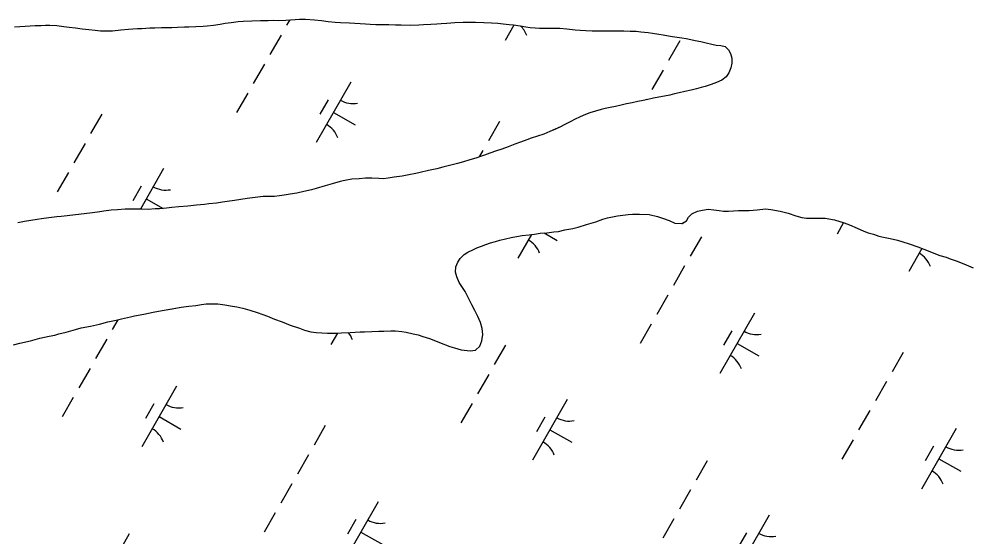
# Model space of a CAD drawing. Extents: x 3930721 to 3950824, y 220441 to 242861.
# Drawn here: x 3935794 to 3936477, y 228013 to 228384 of the extents above; entities that cross this region are included whole.
import ezdxf

# ---------------------------------------------------------------- set-up
doc = ezdxf.new("R2010")
doc.units = 0
doc.layers.add('V-TOPO-SHOR', color=7, linetype='Continuous')
doc.layers.add('V-WETL-SWMP', color=7, linetype='Continuous')

msp = doc.modelspace()

# ---------------------------------------------------------------- linework, layer by layer
at = {"layer": 'V-TOPO-SHOR'}
for points in [[(3935791.04, 228378.43), (3935794.92, 228378.68), (3935798.81, 228379.11), (3935802.34, 228379.28), (3935805.97, 228379.53), (3935810.28, 228379.61), (3935813.39, 228379.78), (3935816.41, 228379.69)], [(3935816.41, 228379.69), (3935821.42, 228379.51), (3935826.33, 228378.9), (3935830.22, 228378.38), (3935834.79, 228377.77), (3935839.54, 228377.16), (3935844.28, 228376.63), (3935848.85, 228376.2), (3935852.74, 228375.76), (3935857.4, 228375.58), (3935861.28, 228375.66), (3935867.23, 228376.34), (3935872.76, 228376.85), (3935875.78, 228377.2), (3935879.06, 228377.28), (3935882.16, 228377.45), (3935887.86, 228377.87), (3935891.48, 228377.95), (3935896.23, 228378.03), (3935900.55, 228378.03), (3935903.56, 228378.02), (3935907.79, 228378.19), (3935912.71, 228378.44), (3935915.82, 228378.61), (3935920.91, 228378.69), (3935926, 228379.11), (3935929.02, 228379.37), (3935933.43, 228379.71), (3935938.35, 228380.56), (3935941.89, 228381.16), (3935946.03, 228381.76), (3935951.21, 228382.27), (3935954.66, 228382.61), (3935960.79, 228382.78), (3935967.17, 228383.03), (3935972.61, 228383.2), (3935976.23, 228383.28), (3935979.94, 228383.19), (3935985.12, 228383.35), (3935991.94, 228383.86), (3935995.05, 228383.94), (3935999.27, 228384.11), (3936005.66, 228383.58), (3936010.67, 228382.97), (3936015.58, 228382.45), (3936020.5, 228381.92), (3936024.3, 228381.66), (3936030.77, 228381.39), (3936034.57, 228381.13), (3936042.25, 228380.77), (3936045.52, 228380.42), (3936049.67, 228380.24), (3936054.24, 228380.33), (3936058.81, 228380.32), (3936063.56, 228380.05), (3936067.7, 228380.05), (3936074.43, 228379.78), (3936080.39, 228380.03), (3936083.67, 228380.11), (3936088.93, 228380.37), (3936093.25, 228380.71), (3936096.27, 228380.87), (3936100.32, 228381.21), (3936106.1, 228381.64), (3936112.15, 228381.98), (3936117.06, 228381.88), (3936120.86, 228381.79), (3936126.9, 228381.7), (3936132.42, 228381.43), (3936136.82, 228381.08), (3936140.62, 228380.73), (3936144.85, 228380.21), (3936147.96, 228379.86), (3936152.87, 228379.33), (3936156.93, 228378.64), (3936160.03, 228378.03), (3936163.48, 228377.85), (3936166.59, 228377.67), (3936169.87, 228377.67), (3936175.48, 228377.58), (3936181.09, 228377.48), (3936186.27, 228377.22), (3936192.05, 228376.43), (3936195.84, 228376.17), (3936199.9, 228375.82), (3936204.3, 228375.73), (3936209.31, 228375.64), (3936212.58, 228375.63), (3936216.29, 228375.8), (3936222.16, 228375.79), (3936227, 228375.78), (3936231.57, 228375.52), (3936235.71, 228375.34), (3936239.08, 228375.08), (3936244.42, 228374.46), (3936247.53, 228373.94), (3936251.93, 228373.25), (3936255.04, 228372.73), (3936258.83, 228372.12), (3936261.85, 228371.68), (3936265.13, 228371.16)], [(3936265.13, 228371.16), (3936268.5, 228370.64), (3936271.6, 228370.11), (3936274.97, 228369.42), (3936277.99, 228368.81), (3936281.96, 228368.03), (3936285.93, 228367.16), (3936289.98, 228366.21), (3936293, 228365.51), (3936296.36, 228365.16), (3936299.38, 228364.38), (3936301.88, 228362.14), (3936303.26, 228359.37), (3936304.12, 228356.09), (3936304.29, 228352.55), (3936303.5, 228349.19), (3936302.03, 228345.57), (3936300.13, 228342.72), (3936297.1, 228340.31), (3936293.14, 228338.59), (3936289.34, 228337.21), (3936285.19, 228335.92), (3936282.17, 228335.07), (3936278.89, 228334.21), (3936275.09, 228333.18), (3936270.6, 228332.15), (3936266.55, 228331.29), (3936263.18, 228330.52), (3936259.81, 228329.74), (3936256.02, 228328.97), (3936252.04, 228328.2), (3936248.07, 228327.43), (3936244.19, 228326.57), (3936240.82, 228325.8), (3936237.02, 228325.11), (3936232.88, 228324.26), (3936228.91, 228323.4), (3936224.94, 228322.46), (3936220.97, 228321.6), (3936217.26, 228320.83), (3936213.72, 228320.05), (3936210.7, 228319.28), (3936206.81, 228318.17), (3936202.67, 228316.88), (3936199.48, 228315.76), (3936195.85, 228314.21), (3936191.71, 228312.15), (3936188.94, 228310.77), (3936184.79, 228308.7), (3936181.6, 228307.07), (3936177.98, 228305.26), (3936174.09, 228303.62), (3936169.69, 228301.82), (3936165.11, 228300.27), (3936160.79, 228298.81), (3936157.68, 228297.61), (3936153.02, 228295.97), (3936149.05, 228294.51), (3936144.22, 228292.71), (3936139.64, 228291.07), (3936135.84, 228289.78), (3936131.18, 228288.06), (3936127.29, 228286.69), (3936124.44, 228285.74), (3936120.99, 228284.62), (3936116.93, 228283.25), (3936112.36, 228281.87), (3936107.96, 228280.67), (3936102.34, 228279.21), (3936097.43, 228278.01), (3936093.11, 228276.98), (3936087.15, 228275.69), (3936081.37, 228274.32), (3936078.26, 228273.63), (3936073.25, 228272.61), (3936068.33, 228271.66), (3936062.81, 228270.98), (3936058.41, 228270.29), (3936054.78, 228269.7), (3936051.68, 228269.87), (3936046.76, 228270.14), (3936042.19, 228270.14), (3936037.61, 228269.72), (3936032.43, 228269.47), (3936027.43, 228268.61), (3936024.15, 228267.75), (3936018.36, 228266.21), (3936013.27, 228264.75), (3936006.97, 228262.94), (3936003.51, 228261.91), (3935998.16, 228260.62), (3935993.16, 228259.6), (3935988.41, 228258.82), (3935984.01, 228258.14), (3935980.73, 228257.62), (3935977.1, 228257.2), (3935973.39, 228257.12), (3935968.99, 228257.04), (3935963.21, 228256.27), (3935957.43, 228255.58), (3935952.94, 228254.9)], [(3935952.94, 228254.9), (3935948.54, 228254.3), (3935943.36, 228253.53), (3935939.82, 228252.93), (3935935.5, 228252.42), (3935930.24, 228251.91), (3935926.96, 228251.4), (3935921.26, 228250.8), (3935915.05, 228250.21), (3935908.75, 228249.78), (3935903.66, 228249.18), (3935899.77, 228248.76), (3935894.85, 228248.25), (3935891.74, 228248.16), (3935886.74, 228247.91), (3935882.17, 228248.09), (3935878.11, 228247.92), (3935874.83, 228248.1), (3935870.26, 228248.11), (3935864.82, 228247.68), (3935860.16, 228247.26), (3935855.07, 228246.66), (3935852.05, 228246.23), (3935846.87, 228245.46), (3935841, 228244.78), (3935834.79, 228244.1), (3935828.83, 228243.33), (3935824.6, 228242.9), (3935821.41, 228242.56), (3935815.71, 228241.88), (3935810.45, 228241.11), (3935807.42, 228240.6), (3935802.85, 228239.82), (3935798.28, 228239.14), (3935793.44, 228238.37)], [(3936211.98, 228240.93), (3936215.27, 228241.79), (3936222.37, 228243.34), (3936229.98, 228244.19), (3936233.27, 228244.53), (3936238.12, 228244.53), (3936245.04, 228244.17), (3936251.1, 228242.78), (3936254.73, 228241.56), (3936259.4, 228239.83), (3936263.56, 228238.09), (3936268.57, 228237.74), (3936271.87, 228239.64), (3936273.25, 228242.4), (3936275.51, 228244.65), (3936279.66, 228246.72), (3936283.3, 228247.41), (3936287.28, 228247.92), (3936291.26, 228247.57), (3936295.07, 228247.05), (3936298.36, 228246.52), (3936301.82, 228246.52), (3936309.02, 228247.08), (3936316.71, 228247.19), (3936322.25, 228247.53), (3936328.31, 228248.22), (3936332.11, 228247.86), (3936338.86, 228246.64), (3936344.57, 228245.25), (3936350.11, 228243.34), (3936354.26, 228242.12), (3936357.55, 228241.6), (3936364.13, 228241.59), (3936371.05, 228241.58), (3936377.63, 228240.36), (3936384.55, 228238.27), (3936388.36, 228236.71), (3936393.89, 228234.46), (3936398.56, 228232.37), (3936401.68, 228231.15), (3936405.48, 228230.11), (3936409.29, 228228.72), (3936412.75, 228228.02), (3936417.42, 228226.98), (3936422.79, 228225.76), (3936426.59, 228224.72), (3936431.09, 228223.33), (3936437.15, 228221.07), (3936441.65, 228219.33), (3936444.59, 228218.12), (3936448.74, 228216.55), (3936452.89, 228214.99), (3936457.56, 228213.6), (3936460.33, 228212.38), (3936464.66, 228210.99), (3936468.98, 228209.43), (3936471.75, 228208.21), (3936476.77, 228206.13)], [(3935845.44, 228164.38), (3935851.84, 228165.76), (3935857.9, 228167.31), (3935863.96, 228168.51), (3935867.6, 228169.55), (3935874, 228170.92), (3935876.95, 228171.61), (3935883.7, 228172.99), (3935890.28, 228174.36), (3935896.68, 228175.39), (3935903.79, 228176.6), (3935910.36, 228177.8), (3935915.73, 228178.66), (3935920.75, 228179.17), (3935924.91, 228179.86), (3935928.2, 228180.2), (3935932.52, 228180.36), (3935936.5, 228180.19), (3935941.52, 228179.66), (3935945.68, 228178.96), (3935950.18, 228178.09), (3935954.5, 228177.22), (3935959.35, 228175.83), (3935964.71, 228174.09), (3935968.86, 228172.53), (3935971.98, 228171.49), (3935977.17, 228169.4), (3935982.7, 228167.32), (3935988.41, 228165.06), (3935994.99, 228162.8), (3935998.62, 228161.41), (3936003.12, 228160.19), (3936006.93, 228159.84), (3936014.89, 228159.31), (3936018, 228159.31), (3936021.12, 228159.3), (3936024.93, 228159.47), (3936031.16, 228159.81), (3936038.26, 228160.15), (3936041.54, 228160.14), (3936046.74, 228160.48), (3936051.76, 228160.65), (3936055.39, 228160.82), (3936060.41, 228160.98), (3936063.53, 228160.98), (3936068.2, 228160.45), (3936071.32, 228160.1), (3936076.34, 228158.89), (3936079.8, 228158.01), (3936083.08, 228156.97), (3936087.93, 228155.41), (3936091.04, 228154.19), (3936095.02, 228152.63), (3936102.46, 228149.85), (3936105.75, 228148.81), (3936110.59, 228147.24), (3936117, 228146.54), (3936120.98, 228147.23), (3936123.92, 228149.99), (3936125.31, 228153.8), (3936126.19, 228158.3), (3936125.67, 228162.63), (3936124.47, 228166.96), (3936122.57, 228171.29), (3936120.32, 228175.45), (3936118.25, 228179.6), (3936116.7, 228182.37), (3936114.8, 228186.36), (3936113.59, 228189.13), (3936111, 228192.59), (3936109.27, 228195.54), (3936107.55, 228199.69), (3936106.51, 228202.98), (3936106.86, 228206.79), (3936108.25, 228210.08), (3936109.99, 228212.67), (3936112.76, 228215.61), (3936115.36, 228217.34), (3936119, 228218.89), (3936121.94, 228220.27), (3936125.23, 228221.48), (3936128.35, 228222.69), (3936131.64, 228223.89), (3936135.27, 228224.93), (3936138.22, 228225.79), (3936142.38, 228226.83), (3936146.36, 228227.68), (3936150.17, 228228.37), (3936154.15, 228229.23), (3936159.17, 228229.74), (3936163.15, 228230.26), (3936167.13, 228230.77), (3936171.81, 228231.11), (3936177, 228231.8), (3936180.12, 228232.14), (3936184.79, 228233.17), (3936190.5, 228234.2), (3936194.31, 228235.06), (3936200.38, 228236.96), (3936206.95, 228239.03), (3936211.98, 228240.93)], [(3935790.37, 228150.95), (3935794.87, 228152.16), (3935802.49, 228153.88), (3935809.25, 228155.6), (3935815.83, 228157.15), (3935819.98, 228157.84), (3935822.93, 228158.7), (3935828.12, 228159.9), (3935831.41, 228160.94), (3935834.7, 228161.8), (3935838.85, 228163.01), (3935845.44, 228164.38)]]:
    msp.add_lwpolyline(points, dxfattribs=at)
at = {"layer": 'V-WETL-SWMP'}
for p, q in [((3935988.01, 228383.57), (3935985.76, 228379.64)), ((3936148.31, 228379.82), (3936142.03, 228368.85)), ((3935981.79, 228372.7), (3935973.84, 228358.81)), ((3936266.95, 228368.41), (3936259, 228354.52)), ((3935969.86, 228351.87), (3935961.91, 228337.99)), ((3936255.03, 228347.58), (3936247.07, 228333.7)), ((3936031.69, 228339.02), (3936006.84, 228295.64)), ((3935957.93, 228331.04), (3935949.98, 228317.16)), ((3936015.55, 228326.37), (3936009.58, 228315.96)), ((3936243.1, 228326.76), (3936242.81, 228326.26)), ((3936019.26, 228317.33), (3936034.88, 228308.38)), ((3935853.55, 228315.97), (3935845.6, 228302.09)), ((3936138.06, 228310.86), (3936130.1, 228296.97)), ((3935841.62, 228295.15), (3935833.67, 228281.26)), ((3936126.13, 228290.03), (3936123.5, 228285.43)), ((3935897.82, 228277.13), (3935881.16, 228248.05)), ((3935829.7, 228274.32), (3935821.74, 228260.44)), ((3935881.68, 228264.48), (3935875.72, 228254.07)), ((3935885.39, 228255.44), (3935897.48, 228248.52)), ((3936384.17, 228238.39), (3936379.49, 228230.21)), ((3936160.91, 228229.97), (3936151.18, 228212.97)), ((3936170.03, 228230.98), (3936179.22, 228225.72)), ((3936282.4, 228228.19), (3936274.45, 228214.31)), ((3936440.11, 228219.92), (3936430.71, 228203.51)), ((3936270.47, 228207.36), (3936262.52, 228193.48)), ((3936258.54, 228186.54), (3936250.59, 228172.65)), ((3936320.37, 228173.69), (3936295.52, 228130.3)), ((3935865.02, 228168.81), (3935861.04, 228161.87)), ((3936246.62, 228165.71), (3936238.66, 228151.83)), ((3936304.23, 228161.04), (3936298.27, 228150.62)), ((3935857.07, 228154.93), (3935849.12, 228141.04)), ((3936022.05, 228159.34), (3936017.31, 228151.08)), ((3936142.23, 228150.64), (3936134.28, 228136.76)), ((3936307.94, 228152), (3936323.56, 228143.05)), ((3936426.74, 228145.52), (3936418.79, 228131.64)), ((3935845.14, 228134.1), (3935837.19, 228120.22)), ((3936130.31, 228129.81), (3936122.36, 228115.93)), ((3935906.97, 228121.25), (3935882.12, 228077.87)), ((3936414.81, 228124.7), (3936406.86, 228110.81)), ((3935833.21, 228113.28), (3935825.26, 228099.39)), ((3935890.83, 228108.6), (3935884.87, 228098.19)), ((3936118.38, 228108.99), (3936110.43, 228095.1)), ((3936186.5, 228111.8), (3936161.65, 228068.41)), ((3935894.54, 228099.56), (3935910.16, 228090.62)), ((3936170.36, 228099.15), (3936164.4, 228088.73)), ((3936402.88, 228103.87), (3936394.93, 228089.99)), ((3936013.34, 228093.09), (3936005.39, 228079.2)), ((3936174.08, 228090.11), (3936189.7, 228081.16)), ((3936464.71, 228091.02), (3936439.86, 228047.64)), ((3936390.96, 228083.05), (3936383, 228069.16)), ((3936448.57, 228078.37), (3936442.61, 228067.96)), ((3936001.41, 228072.26), (3935993.46, 228058.38)), ((3936286.58, 228067.97), (3936278.62, 228054.09)), ((3936452.29, 228069.33), (3936467.91, 228060.39)), ((3935989.48, 228051.44), (3935981.53, 228037.55)), ((3936274.65, 228047.15), (3936266.7, 228033.26)), ((3936051.31, 228038.59), (3936026.46, 227995.2)), ((3935977.55, 228030.61), (3935969.6, 228016.73)), ((3936035.17, 228025.94), (3936029.21, 228015.52)), ((3936262.72, 228026.32), (3936254.77, 228012.44)), ((3936330.84, 228029.13), (3936305.99, 227985.75)), ((3936038.88, 228016.89), (3936054.5, 228007.95)), ((3935873.17, 228015.54), (3935865.22, 228001.65)), ((3936314.71, 228016.48), (3936308.74, 228006.07))]:
    msp.add_line(p, q, dxfattribs=at)
for points in [[(3935791.04, 228378.43), (3935794.92, 228378.68), (3935798.81, 228379.11), (3935802.34, 228379.28), (3935805.97, 228379.53), (3935810.28, 228379.61), (3935813.39, 228379.78), (3935816.41, 228379.69), (3935821.42, 228379.51), (3935826.33, 228378.9), (3935830.22, 228378.38), (3935834.79, 228377.77), (3935839.54, 228377.16), (3935844.28, 228376.63), (3935848.85, 228376.2), (3935852.74, 228375.76), (3935857.4, 228375.58), (3935861.28, 228375.66), (3935867.23, 228376.34), (3935872.76, 228376.85), (3935875.78, 228377.2), (3935879.06, 228377.28), (3935882.16, 228377.45), (3935887.86, 228377.87), (3935891.48, 228377.95), (3935896.23, 228378.03), (3935900.55, 228378.03), (3935903.57, 228378.02), (3935907.79, 228378.19), (3935912.71, 228378.44), (3935915.82, 228378.61), (3935920.91, 228378.69), (3935926, 228379.11), (3935929.02, 228379.37), (3935933.43, 228379.71), (3935938.35, 228380.57), (3935941.89, 228381.16), (3935946.03, 228381.76)], [(3935946.03, 228381.76), (3935951.21, 228382.27), (3935954.66, 228382.61), (3935960.79, 228382.78), (3935967.17, 228383.03), (3935972.61, 228383.2), (3935976.23, 228383.28), (3935979.94, 228383.18), (3935985.12, 228383.35), (3935991.94, 228383.86), (3935995.05, 228383.94), (3935999.27, 228384.11), (3936005.66, 228383.58), (3936010.67, 228382.97), (3936015.58, 228382.45), (3936020.5, 228381.92), (3936024.3, 228381.66), (3936030.77, 228381.39), (3936034.57, 228381.13), (3936042.25, 228380.77), (3936045.52, 228380.42), (3936049.67, 228380.24), (3936054.24, 228380.33), (3936058.81, 228380.32), (3936063.56, 228380.05), (3936067.7, 228380.05), (3936074.43, 228379.78), (3936080.39, 228380.03), (3936083.67, 228380.11), (3936088.93, 228380.37), (3936093.25, 228380.71), (3936096.27, 228380.87), (3936100.32, 228381.21), (3936106.1, 228381.64), (3936112.15, 228381.98), (3936117.06, 228381.88), (3936120.86, 228381.79), (3936126.9, 228381.7), (3936132.42, 228381.43), (3936136.83, 228381.08), (3936140.62, 228380.73), (3936144.85, 228380.21), (3936147.96, 228379.86), (3936152.87, 228379.33), (3936156.93, 228378.64), (3936160.03, 228378.03), (3936163.49, 228377.85), (3936166.59, 228377.68), (3936169.87, 228377.67), (3936175.48, 228377.58), (3936181.09, 228377.48), (3936186.27, 228377.22), (3936192.05, 228376.43), (3936195.84, 228376.17), (3936199.9, 228375.82), (3936204.3, 228375.73), (3936209.31, 228375.63), (3936212.58, 228375.63), (3936216.29, 228375.8), (3936222.16, 228375.79), (3936227, 228375.78), (3936231.57, 228375.52), (3936235.71, 228375.34), (3936239.08, 228375.08), (3936244.43, 228374.47), (3936247.53, 228373.94), (3936251.93, 228373.25), (3936255.04, 228372.73), (3936258.83, 228372.12), (3936261.85, 228371.68), (3936265.13, 228371.16)], [(3936265.13, 228371.16), (3936268.5, 228370.64), (3936271.6, 228370.11), (3936274.97, 228369.42), (3936277.99, 228368.81), (3936281.96, 228368.03), (3936285.92, 228367.16), (3936289.98, 228366.21), (3936293, 228365.51), (3936296.36, 228365.16), (3936299.38, 228364.38), (3936301.88, 228362.14), (3936303.26, 228359.37), (3936304.12, 228356.09), (3936304.29, 228352.55), (3936303.5, 228349.19), (3936302.03, 228345.57), (3936300.13, 228342.72), (3936297.11, 228340.31), (3936293.14, 228338.59), (3936289.34, 228337.21), (3936285.19, 228335.92), (3936282.17, 228335.07), (3936278.89, 228334.21), (3936275.09, 228333.18), (3936270.6, 228332.15), (3936266.55, 228331.29), (3936263.18, 228330.52), (3936259.81, 228329.74), (3936256.02, 228328.97), (3936252.04, 228328.2), (3936248.07, 228327.43), (3936244.19, 228326.57), (3936240.82, 228325.8), (3936237.02, 228325.11), (3936232.88, 228324.26), (3936228.91, 228323.4), (3936224.94, 228322.46), (3936220.97, 228321.6), (3936217.26, 228320.83), (3936213.72, 228320.05), (3936210.7, 228319.28), (3936206.81, 228318.17), (3936202.67, 228316.88), (3936199.48, 228315.76), (3936195.85, 228314.21), (3936191.7, 228312.14), (3936188.94, 228310.77), (3936184.79, 228308.7), (3936181.6, 228307.07), (3936177.97, 228305.26), (3936174.09, 228303.62), (3936169.69, 228301.82), (3936165.11, 228300.27), (3936160.79, 228298.81), (3936157.68, 228297.61), (3936153.02, 228295.97), (3936149.05, 228294.51), (3936144.22, 228292.7), (3936139.64, 228291.07), (3936135.84, 228289.78), (3936131.18, 228288.06), (3936127.29, 228286.69), (3936124.45, 228285.74), (3936120.99, 228284.62), (3936116.93, 228283.25), (3936112.36, 228281.87), (3936107.96, 228280.67), (3936102.35, 228279.21), (3936097.43, 228278.01), (3936093.11, 228276.98), (3936087.15, 228275.69), (3936081.37, 228274.32), (3936078.26, 228273.63), (3936073.25, 228272.61), (3936068.33, 228271.66), (3936062.81, 228270.98), (3936058.41, 228270.29), (3936054.78, 228269.7), (3936051.68, 228269.87), (3936046.76, 228270.14), (3936042.19, 228270.14), (3936037.61, 228269.72), (3936032.43, 228269.47), (3936027.43, 228268.61), (3936024.15, 228267.75), (3936018.36, 228266.21), (3936013.27, 228264.74), (3936006.97, 228262.94), (3936003.52, 228261.91), (3935998.16, 228260.62), (3935993.16, 228259.59), (3935988.41, 228258.82), (3935984.01, 228258.14), (3935980.73, 228257.62), (3935977.1, 228257.2), (3935973.39, 228257.12), (3935968.99, 228257.04), (3935963.21, 228256.27), (3935957.43, 228255.58), (3935952.94, 228254.9)], [(3935952.94, 228254.9), (3935948.54, 228254.3), (3935943.36, 228253.53), (3935939.82, 228252.93), (3935935.5, 228252.42), (3935930.24, 228251.91), (3935926.96, 228251.4), (3935921.26, 228250.8), (3935915.05, 228250.2), (3935908.75, 228249.78), (3935903.66, 228249.18), (3935899.77, 228248.76), (3935894.85, 228248.25), (3935891.75, 228248.16), (3935886.74, 228247.91), (3935882.17, 228248.09), (3935878.11, 228247.92), (3935874.83, 228248.1), (3935870.26, 228248.11), (3935864.82, 228247.68), (3935860.16, 228247.26), (3935855.07, 228246.66), (3935852.05, 228246.23), (3935846.87, 228245.46), (3935841, 228244.78), (3935834.79, 228244.1), (3935828.83, 228243.33), (3935824.6, 228242.9), (3935821.41, 228242.56), (3935815.71, 228241.88), (3935810.45, 228241.11), (3935807.43, 228240.6), (3935802.85, 228239.82), (3935798.28, 228239.14), (3935793.44, 228238.37)], [(3936211.98, 228240.93), (3936215.27, 228241.79), (3936222.37, 228243.33), (3936229.98, 228244.19), (3936233.27, 228244.53), (3936238.12, 228244.53), (3936245.04, 228244.17), (3936251.1, 228242.78), (3936254.73, 228241.56), (3936259.4, 228239.83), (3936263.56, 228238.09), (3936268.58, 228237.74), (3936271.87, 228239.64), (3936273.25, 228242.4), (3936275.51, 228244.65), (3936279.67, 228246.72), (3936283.3, 228247.41), (3936287.28, 228247.92), (3936291.26, 228247.57), (3936295.07, 228247.05), (3936298.36, 228246.52), (3936301.82, 228246.52), (3936309.02, 228247.08), (3936316.71, 228247.19), (3936322.25, 228247.53), (3936328.31, 228248.22), (3936332.11, 228247.86), (3936338.86, 228246.64), (3936344.57, 228245.25), (3936350.11, 228243.34), (3936354.26, 228242.12), (3936357.55, 228241.6), (3936364.13, 228241.59), (3936371.05, 228241.58), (3936377.63, 228240.36), (3936384.55, 228238.27), (3936388.36, 228236.71), (3936393.89, 228234.46), (3936398.56, 228232.37), (3936401.68, 228231.15), (3936405.48, 228230.11), (3936409.29, 228228.72), (3936412.75, 228228.02), (3936417.42, 228226.98), (3936422.79, 228225.76), (3936426.59, 228224.72), (3936431.09, 228223.33), (3936437.15, 228221.07), (3936441.65, 228219.33), (3936444.59, 228218.12), (3936448.74, 228216.55), (3936452.89, 228214.99), (3936457.56, 228213.6), (3936460.33, 228212.38), (3936464.66, 228210.99), (3936468.98, 228209.43), (3936471.75, 228208.21), (3936476.77, 228206.13)], [(3935845.44, 228164.38), (3935851.84, 228165.76), (3935857.9, 228167.31), (3935863.96, 228168.51), (3935867.6, 228169.55), (3935874, 228170.92), (3935876.95, 228171.61), (3935883.7, 228172.99), (3935890.28, 228174.36), (3935896.69, 228175.39), (3935903.78, 228176.6), (3935910.36, 228177.8), (3935915.73, 228178.66), (3935920.75, 228179.17), (3935924.91, 228179.86), (3935928.2, 228180.2), (3935932.52, 228180.36), (3935936.5, 228180.19), (3935941.52, 228179.66), (3935945.68, 228178.96), (3935950.18, 228178.09), (3935954.5, 228177.22), (3935959.35, 228175.83), (3935964.71, 228174.09), (3935968.86, 228172.53), (3935971.98, 228171.49), (3935977.17, 228169.4), (3935982.7, 228167.32), (3935988.41, 228165.06), (3935994.99, 228162.8), (3935998.62, 228161.41), (3936003.12, 228160.19), (3936006.93, 228159.84), (3936014.89, 228159.31), (3936018, 228159.31), (3936021.12, 228159.3), (3936024.93, 228159.47), (3936031.16, 228159.81), (3936038.26, 228160.15), (3936041.55, 228160.14), (3936046.74, 228160.48), (3936051.76, 228160.65), (3936055.39, 228160.82), (3936060.41, 228160.98), (3936063.53, 228160.98), (3936068.2, 228160.45), (3936071.32, 228160.1), (3936076.34, 228158.89), (3936079.8, 228158.02), (3936083.08, 228156.97), (3936087.93, 228155.41), (3936091.04, 228154.19), (3936095.02, 228152.63), (3936102.46, 228149.85), (3936105.75, 228148.81), (3936110.59, 228147.24), (3936117, 228146.54), (3936120.98, 228147.23), (3936123.93, 228149.99), (3936125.31, 228153.8), (3936126.19, 228158.3), (3936125.67, 228162.63), (3936124.47, 228166.96), (3936122.57, 228171.29), (3936120.32, 228175.44), (3936118.25, 228179.6), (3936116.7, 228182.37), (3936114.8, 228186.36), (3936113.59, 228189.13), (3936111, 228192.59), (3936109.27, 228195.54), (3936107.55, 228199.69), (3936106.51, 228202.98), (3936106.86, 228206.79), (3936108.25, 228210.08), (3936109.99, 228212.67), (3936112.76, 228215.61), (3936115.36, 228217.34), (3936119, 228218.89), (3936121.94, 228220.27), (3936125.23, 228221.48), (3936128.35, 228222.69), (3936131.64, 228223.9), (3936135.27, 228224.93), (3936138.22, 228225.79), (3936142.38, 228226.82), (3936146.36, 228227.68), (3936150.17, 228228.37), (3936154.15, 228229.23), (3936159.17, 228229.74), (3936163.15, 228230.26), (3936167.13, 228230.77), (3936171.81, 228231.11), (3936177, 228231.8), (3936180.12, 228232.14), (3936184.79, 228233.17), (3936190.5, 228234.2), (3936194.31, 228235.06), (3936200.38, 228236.96), (3936206.96, 228239.03), (3936211.98, 228240.93)], [(3935790.37, 228150.95), (3935794.88, 228152.16), (3935802.49, 228153.88), (3935809.25, 228155.6), (3935815.83, 228157.15), (3935819.98, 228157.84), (3935822.93, 228158.7), (3935828.12, 228159.9), (3935831.41, 228160.94), (3935834.7, 228161.8), (3935838.85, 228163.01), (3935845.44, 228164.38)]]:
    msp.add_lwpolyline(points, dxfattribs=at)
for centre, start, end in [((3936140.93, 228366.45), 19.42788, 46.86084), ((3936033.19, 228341.18), 239.42788, 280.97154), ((3936005.74, 228293.24), 19.42788, 60.97154), ((3935899.33, 228279.29), 239.42788, 280.97154), ((3936150.08, 228210.58), 19.42788, 60.97154), ((3936429.62, 228201.12), 19.42788, 60.97154), ((3936321.88, 228175.85), 239.42788, 280.97154), ((3936016.21, 228148.69), 19.42788, 38.86626), ((3936294.42, 228127.91), 19.42788, 60.97154), ((3935908.48, 228123.41), 239.42788, 280.97154), ((3936188.01, 228113.96), 239.42788, 280.97154), ((3935881.02, 228075.47), 19.42788, 60.97154), ((3936160.56, 228066.02), 19.42788, 60.97154), ((3936466.22, 228093.18), 239.42788, 280.97154), ((3936438.76, 228045.24), 19.42788, 60.97154), ((3936052.82, 228040.75), 239.42788, 280.97154), ((3936332.35, 228031.29), 239.42788, 280.97154)]:
    msp.add_arc(centre, 17.62, start, end, dxfattribs=at)

doc.saveas('drawing.dxf')
